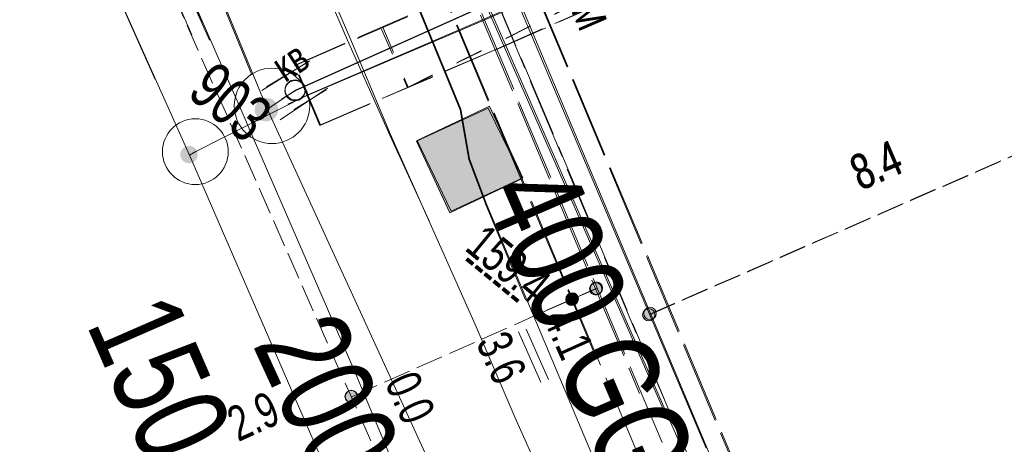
# Model space of a CAD drawing. Header units: metres. Extents: x -740 to 758, y -633 to 854.
# Tile 908 of 1056: x 345.38 to 360.35, y 193.61 to 200.07. Entities that reach past the tile are written whole.
import ezdxf

# ---------------------------------------------------------------- set-up
doc = ezdxf.new("R2010")
doc.units = ezdxf.units.M
doc.header["$MEASUREMENT"] = 0
for name, pattern in [('1248_208', [1.456, 1.248, -0.208]), ('416_125', [0.5408, 0.416, -0.1248]), ('416_416', [0.832, 0.416, -0.416]), ('832_208', [1.04, 0.832, -0.208])]:
    doc.linetypes.add(name, pattern=pattern)
for name, color, linetype in [('Gas.LOVION', 7, 'Continuous'), ('Grundkarte.LOVION', 7, 'Continuous'), ('Strom.LOVION', 7, 'Continuous'), ('StromBemass.LOVION', 7, 'Continuous'), ('Telko.LOVION', 7, 'Continuous'), ('Wasser.LOVION', 7, 'Continuous')]:
    doc.layers.add(name, color=color, linetype=linetype)
doc.styles.add('ERSTELLTER_STIL_1', font='arial.ttf')

msp = doc.modelspace()

# ---------------------------------------------------------------- hatches: boundary and pattern name
at = {"layer": 'Gas.LOVION', "linetype": 'Continuous', "lineweight": 13}
for points in [[(349.263, 198.588), (349.276, 198.605), (349.286, 198.625), (349.294, 198.645), (349.3, 198.667), (349.302, 198.688), (349.302, 198.71), (349.3, 198.732), (349.294, 198.754), (349.286, 198.774), (349.275, 198.793), (349.262, 198.811), (349.247, 198.827), (349.23, 198.841), (349.211, 198.853), (349.191, 198.862), (349.17, 198.869), (349.149, 198.873), (349.127, 198.874), (349.105, 198.873), (349.083, 198.868), (349.062, 198.862), (349.043, 198.852), (349.024, 198.84), (349.007, 198.826), (348.992, 198.81), (348.979, 198.792), (348.969, 198.773), (348.961, 198.752), (348.955, 198.731), (348.952, 198.709), (348.953, 198.687), (348.955, 198.665), (348.961, 198.644), (348.969, 198.624), (348.98, 198.604), (348.993, 198.587), (349.008, 198.571), (349.025, 198.557), (349.043, 198.545), (349.063, 198.536), (349.084, 198.529), (349.106, 198.525), (349.128, 198.524), (349.15, 198.525), (349.172, 198.529), (349.193, 198.536), (349.212, 198.545), (349.231, 198.557), (349.248, 198.571)], [(349.268, 198.592), (349.281, 198.61), (349.292, 198.629), (349.3, 198.65), (349.305, 198.672), (349.308, 198.693), (349.308, 198.716), (349.305, 198.738), (349.299, 198.759), (349.291, 198.779), (349.281, 198.799), (349.267, 198.817), (349.252, 198.833), (349.235, 198.847), (349.216, 198.859), (349.196, 198.868), (349.175, 198.875), (349.154, 198.879), (349.132, 198.88), (349.109, 198.879), (349.088, 198.874), (349.067, 198.868), (349.047, 198.858), (349.028, 198.846), (349.011, 198.832), (348.996, 198.816), (348.983, 198.798), (348.972, 198.778), (348.964, 198.758), (348.959, 198.736), (348.956, 198.714), (348.956, 198.692), (348.959, 198.67), (348.965, 198.649), (348.973, 198.628), (348.984, 198.609), (348.997, 198.591), (349.012, 198.575), (349.029, 198.561), (349.048, 198.549), (349.068, 198.54), (349.089, 198.533), (349.111, 198.529), (349.133, 198.528), (349.155, 198.529), (349.176, 198.533), (349.197, 198.54), (349.217, 198.55), (349.236, 198.562), (349.253, 198.576)]]:
    msp.add_hatch(color=7, dxfattribs=at).paths.add_polyline_path(points)
at = {"layer": 'StromBemass.LOVION', "linetype": 'Continuous', "lineweight": 13}
for points in [[(354.211, 195.916), (354.218, 195.925), (354.223, 195.936), (354.228, 195.946), (354.231, 195.958), (354.232, 195.97), (354.232, 195.981), (354.231, 195.993), (354.228, 196.004), (354.223, 196.015), (354.218, 196.026), (354.211, 196.035), (354.202, 196.044), (354.193, 196.051), (354.183, 196.057), (354.173, 196.062), (354.162, 196.066), (354.15, 196.068), (354.138, 196.069), (354.127, 196.068), (354.115, 196.066), (354.104, 196.062), (354.093, 196.057), (354.083, 196.051), (354.074, 196.043), (354.066, 196.035), (354.059, 196.025), (354.054, 196.015), (354.049, 196.004), (354.047, 195.992), (354.045, 195.981), (354.045, 195.969), (354.047, 195.957), (354.05, 195.946), (354.054, 195.935), (354.06, 195.925), (354.067, 195.915), (354.075, 195.907), (354.084, 195.899), (354.094, 195.893), (354.104, 195.888), (354.116, 195.884), (354.127, 195.882), (354.139, 195.881), (354.151, 195.882), (354.162, 195.884), (354.173, 195.888), (354.184, 195.893), (354.194, 195.9), (354.203, 195.907)], [(354.222, 195.927), (354.229, 195.936), (354.235, 195.947), (354.239, 195.958), (354.242, 195.969), (354.243, 195.981), (354.243, 195.993), (354.242, 196.005), (354.239, 196.016), (354.234, 196.027), (354.229, 196.038), (354.222, 196.047), (354.213, 196.056), (354.204, 196.063), (354.194, 196.07), (354.183, 196.075), (354.172, 196.078), (354.16, 196.081), (354.149, 196.081), (354.137, 196.081), (354.125, 196.078), (354.114, 196.075), (354.103, 196.07), (354.093, 196.063), (354.084, 196.056), (354.076, 196.047), (354.069, 196.037), (354.063, 196.027), (354.059, 196.016), (354.056, 196.004), (354.055, 195.992), (354.055, 195.981), (354.056, 195.969), (354.059, 195.957), (354.064, 195.946), (354.069, 195.936), (354.076, 195.926), (354.084, 195.918), (354.094, 195.91), (354.104, 195.904), (354.114, 195.899), (354.126, 195.895), (354.137, 195.893), (354.149, 195.892), (354.161, 195.893), (354.173, 195.895), (354.184, 195.899), (354.195, 195.904), (354.205, 195.91), (354.214, 195.918)], [(353.848, 195.757), (353.855, 195.767), (353.86, 195.777), (353.865, 195.788), (353.867, 195.799), (353.869, 195.811), (353.869, 195.823), (353.867, 195.834), (353.864, 195.846), (353.86, 195.857), (353.854, 195.867), (353.847, 195.876), (353.839, 195.885), (353.83, 195.892), (353.82, 195.899), (353.81, 195.903), (353.799, 195.907), (353.787, 195.909), (353.775, 195.91), (353.764, 195.909), (353.752, 195.907), (353.741, 195.903), (353.73, 195.898), (353.72, 195.892), (353.711, 195.884), (353.703, 195.876), (353.697, 195.866), (353.691, 195.856), (353.687, 195.845), (353.684, 195.834), (353.682, 195.822), (353.682, 195.81), (353.684, 195.799), (353.687, 195.787), (353.691, 195.777), (353.697, 195.766), (353.704, 195.757), (353.712, 195.748), (353.721, 195.741), (353.731, 195.735), (353.742, 195.73), (353.753, 195.726), (353.764, 195.724), (353.776, 195.723), (353.788, 195.724), (353.799, 195.726), (353.81, 195.73), (353.821, 195.735), (353.831, 195.741), (353.84, 195.749)], [(353.848, 195.757), (353.855, 195.767), (353.86, 195.777), (353.865, 195.788), (353.867, 195.799), (353.869, 195.811), (353.869, 195.823), (353.867, 195.834), (353.864, 195.846), (353.86, 195.857), (353.854, 195.867), (353.847, 195.876), (353.839, 195.885), (353.83, 195.892), (353.82, 195.899), (353.81, 195.903), (353.799, 195.907), (353.787, 195.909), (353.775, 195.91), (353.764, 195.909), (353.752, 195.907), (353.741, 195.903), (353.73, 195.898), (353.72, 195.892), (353.711, 195.884), (353.703, 195.876), (353.697, 195.866), (353.691, 195.856), (353.687, 195.845), (353.684, 195.834), (353.682, 195.822), (353.682, 195.81), (353.684, 195.799), (353.687, 195.787), (353.691, 195.777), (353.697, 195.766), (353.704, 195.757), (353.712, 195.748), (353.721, 195.741), (353.731, 195.735), (353.742, 195.73), (353.753, 195.726), (353.764, 195.724), (353.776, 195.723), (353.788, 195.724), (353.799, 195.726), (353.81, 195.73), (353.821, 195.735), (353.831, 195.741), (353.84, 195.749)], [(353.854, 195.766), (353.861, 195.776), (353.866, 195.786), (353.87, 195.797), (353.873, 195.808), (353.875, 195.82), (353.875, 195.832), (353.873, 195.843), (353.87, 195.854), (353.866, 195.865), (353.86, 195.876), (353.853, 195.885), (353.845, 195.893), (353.836, 195.901), (353.826, 195.907), (353.816, 195.912), (353.805, 195.916), (353.793, 195.918), (353.782, 195.918), (353.77, 195.918), (353.759, 195.915), (353.747, 195.912), (353.737, 195.907), (353.727, 195.901), (353.718, 195.893), (353.71, 195.885), (353.703, 195.875), (353.698, 195.865), (353.693, 195.854), (353.691, 195.843), (353.689, 195.831), (353.689, 195.819), (353.691, 195.808), (353.694, 195.796), (353.698, 195.786), (353.704, 195.775), (353.711, 195.766), (353.719, 195.757), (353.728, 195.75), (353.737, 195.744), (353.748, 195.739), (353.759, 195.735), (353.771, 195.733), (353.782, 195.732), (353.794, 195.733), (353.805, 195.735), (353.816, 195.739), (353.827, 195.744), (353.837, 195.75), (353.846, 195.758)], [(353.854, 195.766), (353.861, 195.776), (353.866, 195.786), (353.87, 195.797), (353.873, 195.808), (353.875, 195.82), (353.875, 195.832), (353.873, 195.843), (353.87, 195.854), (353.866, 195.865), (353.86, 195.876), (353.853, 195.885), (353.845, 195.893), (353.836, 195.901), (353.826, 195.907), (353.816, 195.912), (353.805, 195.916), (353.793, 195.918), (353.782, 195.918), (353.77, 195.918), (353.759, 195.915), (353.747, 195.912), (353.737, 195.907), (353.727, 195.901), (353.718, 195.893), (353.71, 195.885), (353.703, 195.875), (353.698, 195.865), (353.693, 195.854), (353.691, 195.843), (353.689, 195.831), (353.689, 195.819), (353.691, 195.808), (353.694, 195.796), (353.698, 195.786), (353.704, 195.775), (353.711, 195.766), (353.719, 195.757), (353.728, 195.75), (353.737, 195.744), (353.748, 195.739), (353.759, 195.735), (353.771, 195.733), (353.782, 195.732), (353.794, 195.733), (353.805, 195.735), (353.816, 195.739), (353.827, 195.744), (353.837, 195.75), (353.846, 195.758)], [(355.018, 195.525), (355.024, 195.534), (355.03, 195.545), (355.034, 195.556), (355.037, 195.567), (355.039, 195.579), (355.039, 195.59), (355.037, 195.602), (355.034, 195.614), (355.03, 195.624), (355.024, 195.635), (355.017, 195.644), (355.009, 195.653), (355, 195.66), (354.99, 195.666), (354.979, 195.671), (354.968, 195.675), (354.957, 195.677), (354.945, 195.678), (354.933, 195.677), (354.922, 195.675), (354.911, 195.671), (354.9, 195.666), (354.89, 195.66), (354.881, 195.652), (354.873, 195.644), (354.866, 195.634), (354.86, 195.624), (354.856, 195.613), (354.853, 195.602), (354.852, 195.59), (354.852, 195.578), (354.853, 195.566), (354.856, 195.555), (354.861, 195.544), (354.866, 195.534), (354.873, 195.524), (354.881, 195.516), (354.89, 195.508), (354.9, 195.502), (354.911, 195.497), (354.922, 195.494), (354.934, 195.491), (354.946, 195.491), (354.957, 195.491), (354.969, 195.494), (354.98, 195.497), (354.991, 195.502), (355.001, 195.509), (355.01, 195.516)], [(355.036, 195.543), (355.043, 195.553), (355.049, 195.563), (355.053, 195.574), (355.056, 195.586), (355.057, 195.598), (355.057, 195.609), (355.056, 195.621), (355.053, 195.633), (355.048, 195.644), (355.043, 195.654), (355.036, 195.664), (355.027, 195.672), (355.018, 195.68), (355.008, 195.686), (354.998, 195.691), (354.986, 195.695), (354.975, 195.697), (354.963, 195.698), (354.951, 195.697), (354.939, 195.695), (354.928, 195.691), (354.917, 195.686), (354.907, 195.679), (354.898, 195.672), (354.89, 195.663), (354.883, 195.654), (354.877, 195.643), (354.873, 195.632), (354.87, 195.621), (354.869, 195.609), (354.869, 195.597), (354.87, 195.585), (354.873, 195.574), (354.878, 195.563), (354.883, 195.552), (354.89, 195.543), (354.899, 195.534), (354.908, 195.527), (354.918, 195.52), (354.929, 195.515), (354.94, 195.512), (354.951, 195.509), (354.963, 195.509), (354.975, 195.509), (354.987, 195.512), (354.998, 195.515), (355.009, 195.521), (355.019, 195.527), (355.028, 195.534)], [(350.493, 194.28), (350.5, 194.29), (350.505, 194.3), (350.51, 194.311), (350.513, 194.323), (350.514, 194.335), (350.514, 194.346), (350.512, 194.358), (350.509, 194.37), (350.505, 194.381), (350.499, 194.391), (350.492, 194.401), (350.484, 194.409), (350.475, 194.417), (350.465, 194.423), (350.454, 194.428), (350.443, 194.432), (350.431, 194.434), (350.419, 194.435), (350.407, 194.434), (350.396, 194.432), (350.384, 194.428), (350.374, 194.423), (350.364, 194.417), (350.354, 194.409), (350.346, 194.4), (350.339, 194.391), (350.334, 194.38), (350.329, 194.369), (350.326, 194.358), (350.325, 194.346), (350.325, 194.334), (350.327, 194.322), (350.329, 194.311), (350.334, 194.3), (350.34, 194.289), (350.347, 194.28), (350.355, 194.271), (350.364, 194.263), (350.374, 194.257), (350.385, 194.252), (350.396, 194.248), (350.408, 194.246), (350.42, 194.246), (350.432, 194.246), (350.443, 194.249), (350.455, 194.252), (350.465, 194.257), (350.475, 194.264), (350.485, 194.271)], [(350.492, 194.28), (350.499, 194.29), (350.505, 194.3), (350.509, 194.311), (350.512, 194.323), (350.514, 194.335), (350.514, 194.346), (350.512, 194.358), (350.509, 194.37), (350.505, 194.381), (350.499, 194.391), (350.492, 194.401), (350.484, 194.409), (350.475, 194.417), (350.465, 194.423), (350.454, 194.428), (350.443, 194.432), (350.431, 194.434), (350.419, 194.435), (350.407, 194.434), (350.396, 194.432), (350.384, 194.428), (350.374, 194.423), (350.364, 194.416), (350.355, 194.409), (350.347, 194.4), (350.34, 194.391), (350.334, 194.38), (350.33, 194.369), (350.327, 194.358), (350.325, 194.346), (350.325, 194.334), (350.327, 194.322), (350.33, 194.311), (350.334, 194.3), (350.34, 194.289), (350.347, 194.28), (350.355, 194.271), (350.364, 194.264), (350.374, 194.257), (350.385, 194.252), (350.396, 194.249), (350.408, 194.247), (350.42, 194.246), (350.432, 194.247), (350.443, 194.249), (350.454, 194.253), (350.465, 194.258), (350.475, 194.264), (350.484, 194.272)], [(350.496, 194.279), (350.503, 194.288), (350.509, 194.299), (350.513, 194.31), (350.516, 194.321), (350.517, 194.333), (350.517, 194.345), (350.516, 194.357), (350.513, 194.368), (350.509, 194.38), (350.503, 194.39), (350.496, 194.4), (350.488, 194.408), (350.478, 194.416), (350.468, 194.422), (350.457, 194.427), (350.446, 194.431), (350.434, 194.433), (350.423, 194.434), (350.411, 194.433), (350.399, 194.431), (350.388, 194.427), (350.377, 194.422), (350.367, 194.415), (350.358, 194.408), (350.35, 194.399), (350.343, 194.389), (350.337, 194.379), (350.333, 194.368), (350.33, 194.356), (350.328, 194.345), (350.328, 194.333), (350.33, 194.321), (350.333, 194.309), (350.337, 194.298), (350.343, 194.288), (350.35, 194.278), (350.358, 194.27), (350.367, 194.262), (350.377, 194.256), (350.388, 194.251), (350.4, 194.247), (350.411, 194.245), (350.423, 194.244), (350.435, 194.245), (350.447, 194.247), (350.458, 194.251), (350.469, 194.256), (350.479, 194.262), (350.488, 194.27)]]:
    msp.add_hatch(color=7, dxfattribs=at).paths.add_polyline_path(points)
at = {"layer": 'Telko.LOVION', "linetype": 'Continuous', "lineweight": 13}
for points in [[(351.415, 198.222), (351.921, 197.133), (353.023, 197.655), (352.504, 198.727)], [(351.424, 198.232), (351.942, 197.159), (353.031, 197.665), (352.525, 198.753)]]:
    msp.add_hatch(color=7, dxfattribs=at).paths.add_polyline_path(points)
at = {"layer": 'Wasser.LOVION', "linetype": 'Continuous', "lineweight": 13}
for points in [[(348.056, 197.935), (348.065, 197.948), (348.073, 197.963), (348.079, 197.978), (348.083, 197.995), (348.085, 198.011), (348.085, 198.028), (348.083, 198.044), (348.079, 198.06), (348.073, 198.076), (348.065, 198.09), (348.055, 198.104), (348.044, 198.116), (348.031, 198.126), (348.017, 198.135), (348.002, 198.142), (347.986, 198.147), (347.969, 198.15), (347.953, 198.151), (347.936, 198.15), (347.92, 198.147), (347.904, 198.142), (347.889, 198.135), (347.875, 198.126), (347.862, 198.115), (347.851, 198.103), (347.841, 198.09), (347.833, 198.075), (347.827, 198.06), (347.823, 198.043), (347.821, 198.027), (347.821, 198.01), (347.823, 197.994), (347.827, 197.978), (347.834, 197.962), (347.842, 197.948), (347.851, 197.934), (347.863, 197.922), (347.876, 197.912), (347.89, 197.903), (347.905, 197.896), (347.921, 197.891), (347.937, 197.888), (347.954, 197.887), (347.97, 197.888), (347.987, 197.891), (348.002, 197.896), (348.017, 197.903), (348.031, 197.912), (348.044, 197.923)], [(348.056, 197.934), (348.066, 197.948), (348.074, 197.962), (348.08, 197.978), (348.084, 197.994), (348.086, 198.01), (348.086, 198.027), (348.084, 198.043), (348.08, 198.059), (348.074, 198.075), (348.066, 198.089), (348.056, 198.103), (348.044, 198.115), (348.032, 198.125), (348.018, 198.134), (348.003, 198.141), (347.987, 198.146), (347.97, 198.149), (347.954, 198.15), (347.937, 198.149), (347.921, 198.146), (347.905, 198.141), (347.89, 198.134), (347.876, 198.125), (347.864, 198.114), (347.852, 198.102), (347.842, 198.089), (347.835, 198.074), (347.828, 198.059), (347.824, 198.042), (347.822, 198.026), (347.822, 198.009), (347.825, 197.993), (347.829, 197.977), (347.835, 197.961), (347.843, 197.947), (347.853, 197.934), (347.864, 197.921), (347.877, 197.911), (347.891, 197.902), (347.906, 197.895), (347.922, 197.89), (347.938, 197.887), (347.955, 197.886), (347.971, 197.887), (347.988, 197.89), (348.003, 197.895), (348.018, 197.902), (348.032, 197.911), (348.045, 197.922)]]:
    msp.add_hatch(color=7, dxfattribs=at).paths.add_polyline_path(points)

# ---------------------------------------------------------------- linework, layer by layer
at = {"layer": 'Gas.LOVION', "color": 5, "linetype": 'Continuous', "lineweight": 18}
for points in [[(344.926, 208.671), (346.289, 205.612), (348.908, 199.233)], [(344.934, 208.681), (346.297, 205.622), (349.146, 198.704), (355.418, 185.041), (358.905, 177.033), (362.863, 167.991), (364.083, 165.185), (368.729, 154.393), (373.687, 142.834), (382.501, 122.666), (382.919, 121.865)], [(349.358, 198.863), (349.567, 198.987), (352.257, 200.196), (359.763, 203.531)], [(349.146, 198.704), (349.215, 198.755), (349.575, 198.997), (352.265, 200.206), (357.461, 202.531)]]:
    msp.add_lwpolyline(points, dxfattribs=at)
at = {"layer": 'Gas.LOVION', "color": 251, "linetype": 'Continuous', "lineweight": 13}
for points in [[(349.783, 199.446), (349.059, 198.991)], [(349.775, 199.436), (349.133, 199.048)], [(350.06, 199.029), (349.339, 198.545)], [(350.039, 199.004), (349.551, 198.705)]]:
    msp.add_lwpolyline(points, dxfattribs=at)
at = {"layer": 'Gas.LOVION', "color": 7, "linetype": 'Continuous', "lineweight": 13}
msp.add_circle((349.215, 198.76), 0.573, dxfattribs=at)
at = {"layer": 'Gas.LOVION', "color": 251, "linetype": 'Continuous', "lineweight": 13}
for centre, radius in [((349.567, 199.003), 0.153), ((349.565, 198.99), 0.154)]:
    msp.add_circle(centre, radius, dxfattribs=at)
at = {"layer": 'Grundkarte.LOVION', "color": 8, "linetype": 'Continuous', "lineweight": 18}
for points in [[(347.449, 211.74), (355.207, 194.056)], [(355.207, 194.056), (347.449, 211.74)], [(347.449, 211.74), (355.207, 194.056)], [(348.208, 210.109), (367.735, 165.468), (370.453, 159.734), (373.379, 153.99), (376.294, 148.364), (379.32, 142.808), (384.897, 135.639), (388.733, 126.941)], [(388.733, 126.941), (384.897, 135.639), (379.32, 142.808), (376.294, 148.364), (373.379, 153.99), (370.453, 159.734), (367.735, 165.468), (348.208, 210.109)], [(348.208, 210.109), (367.735, 165.468), (370.453, 159.734), (373.379, 153.99), (376.294, 148.364), (379.32, 142.808), (384.897, 135.639), (388.733, 126.941)], [(351.607, 197.014), (351.007, 198.315), (350.364, 199.759), (349.752, 201.177), (349.108, 202.622), (345.996, 209.973)], [(366.137, 163.982), (365.309, 165.792), (364.488, 167.544), (362.46, 171.957), (361.811, 173.46), (361.135, 174.931), (360.518, 176.407), (359.868, 177.91), (359.225, 179.355), (357.926, 182.361), (357.309, 183.837), (356.659, 185.34), (356.048, 186.758), (355.43, 188.235), (354.787, 189.679), (354.175, 191.097), (353.558, 192.574), (352.914, 194.018), (352.303, 195.436), (351.015, 198.325), (350.398, 199.801), (349.787, 201.219), (349.143, 202.664), (346.03, 210.015)]]:
    msp.add_lwpolyline(points, dxfattribs=at)
at = {"layer": 'Grundkarte.LOVION', "color": 253, "linetype": 'Continuous', "lineweight": 18}
for points in [[(355.207, 194.056), (347.449, 211.74)], [(432.314, 140.985), (390.656, 122.991), (388.733, 126.941), (384.897, 135.639), (379.32, 142.808), (376.294, 148.364), (373.379, 153.99), (370.453, 159.734), (367.735, 165.468), (348.208, 210.109)]]:
    msp.add_lwpolyline(points, dxfattribs=at)
at = {"layer": 'Strom.LOVION', "color": 1, "linetype": '1248_208', "lineweight": 18}
for points in [[(348.096, 212.528), (350.404, 207.211), (356.3, 193.158)], [(355.319, 193.963), (349.851, 206.965), (347.66, 211.997)], [(385.375, 132.42), (384.119, 135.282), (382.589, 139.448), (379.503, 144.407), (373.353, 154.254), (368.087, 163.832), (358.565, 186.251), (349.859, 206.975), (348.639, 209.782)], [(349.668, 208.937), (350.412, 207.221), (359.118, 186.497), (363.724, 175.657), (368.623, 164.092), (373.871, 154.556), (380.021, 144.709), (383.125, 139.707), (384.658, 135.512), (387.488, 129.095)]]:
    msp.add_lwpolyline(points, dxfattribs=at)
at = {"layer": 'Strom.LOVION', "color": 150, "linetype": 'Continuous', "lineweight": 18}
for points in [[(347.871, 212.254), (350.119, 207.095), (352.51, 201.388), (355.818, 193.554)], [(349.153, 209.359), (350.127, 207.105), (352.531, 201.414), (358.849, 186.367), (361.518, 180.081), (363.516, 175.37), (365.702, 170.235), (368.355, 163.962), (372.273, 156.838), (373.605, 154.397), (379.755, 144.55), (382.857, 139.578), (384.374, 135.396), (388.213, 126.668), (388.356, 126.416), (389.067, 125.643), (390.03, 123.801), (390.688, 122.669), (394.129, 117.094), (394.604, 117.377)]]:
    msp.add_lwpolyline(points, dxfattribs=at)
at = {"layer": 'Strom.LOVION', "color": 194, "linetype": '1248_208', "lineweight": 18}
for points in [[(347.449, 211.74), (349.567, 206.849), (354.805, 194.386)], [(347.118, 211.338), (349.198, 206.695), (354.146, 194.927)], [(347.386, 210.812), (349.206, 206.704), (357.541, 186.904), (362.232, 176.102), (367.551, 163.573), (372.44, 154.682), (378.346, 144.604), (381.851, 139.139), (383.156, 133.947), (388.496, 123.474), (394.838, 113.469)], [(348.157, 210.178), (349.588, 206.875), (358.294, 186.15), (362.844, 175.438), (367.819, 163.703), (373.088, 154.095), (379.254, 144.235), (382.305, 139.331), (384.076, 133.46), (389.253, 123.282), (395.437, 113.084)]]:
    msp.add_lwpolyline(points, dxfattribs=at)
at = {"layer": 'StromBemass.LOVION', "color": 7, "linetype": '416_125', "lineweight": 13}
for points in [[(347.995, 199.838), (345.661, 205.122), (341.027, 215.634), (340.743, 216.272)], [(351.591, 191.687), (345.651, 205.13), (344.379, 208.006)], [(354.954, 195.583), (361.842, 198.591), (359.342, 204.361), (352.51, 201.388)], [(354.962, 195.593), (361.85, 198.601), (361.623, 199.111)], [(350.43, 194.337), (354.155, 195.987)], [(353.311, 195.614), (354.147, 195.977)]]:
    msp.add_lwpolyline(points, dxfattribs=at)
at = {"layer": 'StromBemass.LOVION', "color": 7, "linetype": 'Continuous', "lineweight": 13}
for points in [[(352.964, 195.323), (353.305, 194.559)], [(353.078, 195.364), (353.419, 194.599)]]:
    msp.add_lwpolyline(points, dxfattribs=at)
for centre, radius in [((354.139, 195.975), 0.0936), ((354.149, 195.987), 0.0946), ((353.776, 195.817), 0.0934), ((353.776, 195.817), 0.0934), ((353.782, 195.825), 0.093), ((353.782, 195.825), 0.093), ((354.945, 195.584), 0.0936), ((354.963, 195.603), 0.0945), ((350.419, 194.34), 0.0947), ((350.419, 194.34), 0.0944), ((350.423, 194.339), 0.0948)]:
    msp.add_circle(centre, radius, dxfattribs=at)
at = {"layer": 'Telko.LOVION', "color": 1, "linetype": 'Continuous', "lineweight": 18}
for points in [[(346.986, 211.178), (350.502, 202.581), (350.58, 202.086), (350.857, 201.67), (352.078, 198.7), (352.211, 197.945), (352.471, 197.246), (353.07, 195.812)], [(391.187, 118.92), (381.832, 136.463), (381.598, 137.193), (381.252, 137.854), (373.578, 151.808), (363.944, 169.93), (363.654, 170.625), (363.391, 171.353), (352.48, 197.256), (352.219, 197.955), (352.086, 198.71), (350.865, 201.68), (350.601, 202.112), (350.51, 202.591), (347.032, 211.103)]]:
    msp.add_lwpolyline(points, dxfattribs=at)
at = {"layer": 'Telko.LOVION', "color": 7, "linetype": 'Continuous', "lineweight": 13}
for points in [[(351.415, 198.222), (352.504, 198.727), (353.023, 197.655), (351.921, 197.133)], [(351.415, 198.222), (352.504, 198.727), (353.023, 197.655), (351.921, 197.133)], [(351.424, 198.232), (352.525, 198.753), (353.031, 197.665), (351.942, 197.159)], [(351.424, 198.232), (352.525, 198.753), (353.031, 197.665), (351.942, 197.159)]]:
    msp.add_lwpolyline(points, close=True, dxfattribs=at)
at = {"layer": 'Wasser.LOVION', "color": 94, "linetype": 'Continuous', "lineweight": 18}
for points in [[(335.901, 228.07), (338.349, 222.531), (340.708, 217.146), (343.075, 211.673), (344.885, 207.52), (345.418, 206.301), (347.253, 202.047), (348.158, 200.037)], [(341.305, 215.809), (343.083, 211.683), (344.906, 207.546), (345.426, 206.311), (347.274, 202.073), (348.153, 200.031)], [(344.556, 208.221), (344.875, 207.528), (345.408, 206.309), (347.243, 202.055), (348.265, 199.761)], [(344.578, 208.247), (344.897, 207.554), (345.416, 206.319), (347.264, 202.081), (348.825, 198.51), (348.863, 198.425), (350.465, 194.739), (352.027, 191.005), (353.778, 186.847), (356.103, 181.355), (358.418, 175.818), (360.684, 170.778), (363.189, 165.408), (363.773, 164.12)]]:
    msp.add_lwpolyline(points, dxfattribs=at)
at = {"layer": 'Wasser.LOVION', "color": 150, "linetype": 'Continuous', "lineweight": 18}
for points in [[(347.44, 199.163), (344.736, 205.209), (343.628, 207.923), (343.209, 208.887), (342.398, 210.685), (339.985, 216.168), (339.474, 217.315)], [(377.451, 130.478), (377.335, 130.762), (375.362, 135.372), (373.152, 140.446), (370.749, 145.975), (368.539, 151.049), (367.64, 153.134), (366.328, 156.124), (363.913, 161.636), (361.9, 166.198), (360.856, 168.564), (359.693, 171.243), (357.283, 176.697), (357.034, 177.278), (354.851, 182.222), (352.467, 187.709), (350.054, 193.192), (347.958, 198.011), (347.636, 198.733), (344.726, 205.217), (343.851, 207.363)], [(349.454, 198.784), (349.752, 198.916), (352.404, 200.048), (359.858, 203.318)], [(347.958, 198.011), (348.056, 198.065), (349.76, 198.926), (352.426, 200.074), (357.654, 202.373)]]:
    msp.add_lwpolyline(points, dxfattribs=at)
at = {"layer": 'Wasser.LOVION', "color": 7, "linetype": '832_208', "lineweight": 13}
msp.add_lwpolyline([(359.666, 203.772), (360.05, 202.864), (352.61, 199.61), (349.944, 198.462), (349.559, 199.37), (352.196, 200.515)], close=True, dxfattribs=at)
at = {"layer": 'Wasser.LOVION', "color": 252, "linetype": '416_416', "lineweight": 18}
for points in [[(350.879, 199.928), (351.277, 199.036), (359.858, 203.318)], [(350.901, 199.954), (351.285, 199.046), (357.766, 202.28)]]:
    msp.add_lwpolyline(points, dxfattribs=at)
at = {"layer": 'Wasser.LOVION', "color": 7, "linetype": '832_208', "lineweight": 13}
msp.add_lwpolyline([(358.088, 202.016), (352.618, 199.619), (349.952, 198.472), (349.567, 199.38), (352.218, 200.541), (357.22, 202.729)], dxfattribs=at)
at = {"layer": 'Wasser.LOVION', "color": 7, "linetype": 'Continuous', "lineweight": 13}
msp.add_circle((348.049, 198.063), 0.5, dxfattribs=at)

# ---------------------------------------------------------------- texts
at = {"layer": 'Gas.LOVION', "color": 5, "linetype": 'Continuous', "lineweight": 18, "attachment_point": 7, "style": 'ERSTELLTER_STIL_1'}
for s, insert, char_height, rotation in [('{\\A1;\\W0.71556x;KB}', (349.417, 199.108), 0.3557, 33.2419), ('{\\A1;\\W0.71556x;KB}', (349.425, 199.118), 0.3557, 33.2419), ('{\\A1;\\W0.72097x;200 ND ST UA (1966)}', (348.523, 194.955), 1.42282, 294.6816)]:
    msp.add_mtext(s, dxfattribs=dict(at, insert=insert, char_height=char_height, rotation=rotation))
at = {"layer": 'Strom.LOVION', "color": 7, "linetype": 'Continuous', "lineweight": 13, "attachment_point": 7, "style": 'ERSTELLTER_STIL_1'}
for s, insert, char_height, rotation in [('{\\A1;\\W0.71560x;HM}', (353.633, 200.502), 0.44461, 293.245), ('{\\A1;\\W0.71555x;HM}', (353.641, 200.512), 0.44466, 293.2425)]:
    msp.add_mtext(s, dxfattribs=dict(at, insert=insert, char_height=char_height, rotation=rotation))
at = {"layer": 'Strom.LOVION', "color": 1, "linetype": 'Continuous', "lineweight": 18, "attachment_point": 7, "style": 'ERSTELLTER_STIL_1'}
for s, insert, char_height, rotation in [('{\\A1;\\W0.71560x;159.4}', (352.123, 196.571), 0.53354, 320.584), ('{\\A1;\\W0.71555x;------}', (352.025, 196.289), 0.53355, 320.5841)]:
    msp.add_mtext(s, dxfattribs=dict(at, insert=insert, char_height=char_height, rotation=rotation))
at = {"layer": 'StromBemass.LOVION', "color": 7, "linetype": 'Continuous', "lineweight": 13, "attachment_point": 7, "style": 'ERSTELLTER_STIL_1'}
for s, insert, char_height, rotation in [('{\\A1;\\W0.71559x;8.4}', (358.165, 197.456), 0.53356, 23.2425), ('{\\A1;\\W0.71562x;8.4}', (358.173, 197.466), 0.53353, 23.2374), ('{\\A1;\\W0.71554x;4.1}', (353.329, 195.532), 0.53357, 294.2439), ('{\\A1;\\W0.71557x;3.6}', (352.304, 195.158), 0.53357, 294.2439), ('{\\A1;\\W0.71554x;0.0}', (350.916, 194.549), 0.53357, 294.2439), ('{\\A1;\\W0.71553x;2.9}', (348.704, 193.639), 0.53356, 24.2438)]:
    msp.add_mtext(s, dxfattribs=dict(at, insert=insert, char_height=char_height, rotation=rotation))
at = {"layer": 'Telko.LOVION', "color": 7, "linetype": 'Continuous', "lineweight": 13, "insert": (347.898, 198.915), "char_height": 0.71141, "attachment_point": 7, "rotation": 320.5832, "style": 'ERSTELLTER_STIL_1'}
msp.add_mtext('{\\A1;\\W0.71560x;903}', dxfattribs=at)
at = {"layer": 'Wasser.LOVION', "color": 94, "linetype": 'Continuous', "lineweight": 18, "attachment_point": 7, "style": 'ERSTELLTER_STIL_1'}
for s, insert, char_height, rotation in [('{\\A1;\\W0.71856x;400 GG UA ZMM (1966/1996)}', (352.024, 197.25), 1.42277, 293.2453), ('{\\A1;\\W0.71854x;400 GG UA ZMM (1966/1996)}', (352.032, 197.26), 1.42282, 293.2446)]:
    msp.add_mtext(s, dxfattribs=dict(at, insert=insert, char_height=char_height, rotation=rotation))
at = {"layer": 'Wasser.LOVION', "color": 150, "linetype": 'Continuous', "lineweight": 18, "insert": (345.991, 195.272), "char_height": 1.42278, "attachment_point": 7, "rotation": 293.5547, "style": 'ERSTELLTER_STIL_1'}
msp.add_mtext('{\\A1;\\W0.71973x;150 GG UA UI (1966)}', dxfattribs=at)

doc.saveas('drawing.dxf')
